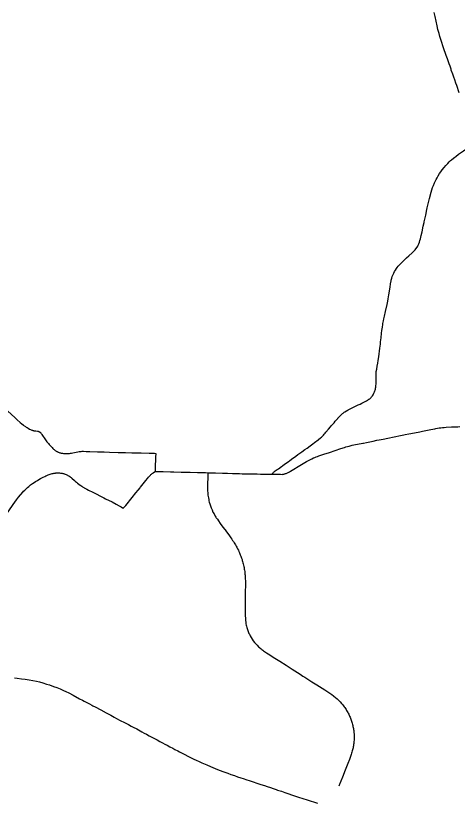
# Model space of a CAD drawing. Extents: x 1761803 to 2441803, y 509895 to 949895.
# Drawn here: x 2218076 to 2230200, y 824764 to 846310 of the extents above; entities that cross this region are included whole.
import ezdxf

# ---------------------------------------------------------------- set-up
doc = ezdxf.new("R2010")
doc.units = 0
for name, color, linetype in [('GM_X_Minor_Lake', 7, 'Continuous'), ('GM_X_Minor_River', 7, 'Continuous'), ('GM_X_Minor_River_Text', 7, 'Continuous')]:
    doc.layers.add(name, color=color, linetype=linetype)

msp = doc.modelspace()

# ---------------------------------------------------------------- linework, layer by layer
at = {"layer": 'GM_X_Minor_Lake'}
for points in [[(2217542, 835756), (2217622, 835680), (2217625, 835677), (2217789, 835522), (2217853, 835461), (2218057, 835266), (2218114, 835216), (2218194, 835143), (2218244, 835101), (2218281, 835072), (2218285, 835069), (2218342, 835029), (2218362, 835015), (2218389, 834999), (2218418, 834982), (2218456, 834960), (2218486, 834945), (2218502, 834938), (2218515, 834932), (2218525, 834928), (2218535, 834924), (2218545, 834921), (2218552, 834920)], [(2218552, 834920), (2218554, 834919), (2218564, 834917), (2218574, 834914), (2218585, 834912), (2218598, 834910), (2218612, 834909), (2218631, 834906), (2218673, 834902), (2218686, 834900), (2218694, 834898), (2218702, 834896), (2218710, 834893), (2218717, 834889), (2218724, 834885), (2218731, 834881), (2218739, 834875), (2218746, 834869), (2218754, 834861), (2218762, 834853), (2218770, 834843), (2218781, 834828), (2218792, 834813), (2218813, 834783), (2218832, 834753), (2218856, 834718), (2218891, 834667), (2218916, 834632), (2218934, 834609), (2218952, 834586), (2218972, 834562), (2218992, 834538), (2219016, 834513), (2219041, 834485), (2219056, 834469), (2219075, 834450), (2219096, 834429), (2219118, 834409), (2219132, 834396), (2219148, 834383), (2219161, 834373), (2219174, 834363), (2219189, 834354), (2219202, 834345), (2219213, 834339), (2219226, 834333), (2219239, 834326), (2219253, 834321), (2219268, 834315), (2219284, 834310), (2219302, 834305), (2219321, 834301), (2219341, 834297), (2219362, 834293), (2219384, 834290), (2219405, 834287), (2219426, 834285), (2219444, 834284), (2219463, 834283), (2219483, 834283)], [(2219483, 834283), (2219508, 834284), (2219532, 834287), (2219557, 834290), (2219582, 834294), (2219611, 834299), (2219647, 834307), (2219691, 834317), (2219739, 834327), (2219781, 834335), (2219815, 834340), (2219848, 834344), (2219873, 834346), (2219898, 834347), (2219940, 834347), (2220015, 834345)], [(2220015, 834345), (2220110, 834341), (2220319, 834335), (2220489, 834330), (2220506, 834329), (2220652, 834326), (2220888, 834318), (2220969, 834316), (2221094, 834312), (2221268, 834308), (2221407, 834305)], [(2221407, 834305), (2221435, 834304), (2221444, 834304), (2221523, 834302), (2221736, 834297), (2221884, 834293), (2221919, 834292)], [(2221919, 834292), (2221914, 834184), (2221911, 834091), (2221910, 834043), (2221909, 834026), (2221908, 833958), (2221906, 833870), (2221904, 833797)], [(2223353, 833761), (2223347, 833575), (2223346, 833507), (2223344, 833445), (2223343, 833397), (2223342, 833360), (2223342, 833324), (2223343, 833303)], [(2223343, 833303), (2223344, 833263), (2223348, 833210), (2223351, 833174), (2223354, 833142), (2223359, 833108), (2223365, 833067), (2223374, 833021), (2223381, 832987), (2223391, 832950), (2223405, 832903), (2223421, 832851), (2223441, 832797), (2223466, 832738), (2223492, 832681), (2223521, 832627), (2223554, 832571), (2223573, 832540)], [(2223573, 832540), (2223583, 832524), (2223612, 832480), (2223641, 832437), (2223694, 832363), (2223765, 832263), (2223815, 832197), (2223823, 832187), (2223861, 832135), (2223926, 832050), (2223961, 832003), (2223984, 831970), (2223985, 831968), (2224009, 831934), (2224032, 831900), (2224053, 831870), (2224074, 831838), (2224093, 831807), (2224112, 831776), (2224129, 831747), (2224146, 831716), (2224170, 831673), (2224189, 831631), (2224203, 831600), (2224220, 831560), (2224231, 831533), (2224242, 831505), (2224256, 831471), (2224269, 831438), (2224278, 831411), (2224289, 831379), (2224298, 831349), (2224307, 831319), (2224316, 831287), (2224324, 831255), (2224332, 831222), (2224339, 831189), (2224346, 831154), (2224353, 831113), (2224358, 831082), (2224363, 831049), (2224367, 831015), (2224371, 830977), (2224374, 830947), (2224376, 830915), (2224378, 830879), (2224380, 830840), (2224381, 830796), (2224381, 830748), (2224381, 830688), (2224381, 830617), (2224380, 830547), (2224379, 830459), (2224378, 830392), (2224378, 830326), (2224376, 830221), (2224376, 830055), (2224375, 830022), (2224376, 829904), (2224378, 829829), (2224381, 829764), (2224386, 829699), (2224391, 829653), (2224394, 829631), (2224398, 829608), (2224405, 829576), (2224413, 829544), (2224422, 829511), (2224429, 829484), (2224438, 829456), (2224448, 829428), (2224459, 829401), (2224470, 829374), (2224481, 829349), (2224492, 829326), (2224515, 829279), (2224541, 829234), (2224569, 829190), (2224600, 829144), (2224632, 829102), (2224666, 829063), (2224704, 829022), (2224746, 828981), (2224767, 828962), (2224790, 828942), (2224814, 828922), (2224838, 828903), (2224859, 828886), (2224882, 828869), (2224906, 828852), (2224931, 828835), (2224966, 828811), (2225005, 828787), (2225188, 828671), (2225326, 828582), (2225500, 828471), (2225670, 828363), (2225884, 828225), (2225962, 828176), (2226015, 828143), (2226152, 828056), (2226208, 828020), (2226345, 827935), (2226566, 827796), (2226643, 827747), (2226703, 827708), (2226753, 827673), (2226801, 827636), (2226811, 827628)], [(2226811, 827628), (2226855, 827591), (2226902, 827550), (2226946, 827509), (2226987, 827466), (2227025, 827424), (2227058, 827387), (2227077, 827361), (2227096, 827335), (2227113, 827311), (2227114, 827311), (2227130, 827285), (2227146, 827258), (2227162, 827233), (2227178, 827206), (2227193, 827179), (2227206, 827154), (2227219, 827129), (2227232, 827102), (2227244, 827075), (2227256, 827047), (2227269, 827017), (2227278, 826992), (2227288, 826964), (2227298, 826935), (2227307, 826907), (2227315, 826878), (2227323, 826850), (2227330, 826823), (2227336, 826795), (2227342, 826767), (2227348, 826736), (2227352, 826707), (2227357, 826678), (2227360, 826648), (2227363, 826618), (2227365, 826595), (2227367, 826572), (2227368, 826544), (2227368, 826515), (2227368, 826483), (2227367, 826446), (2227366, 826413), (2227364, 826380), (2227361, 826352), (2227358, 826324), (2227354, 826293), (2227349, 826261), (2227344, 826233), (2227339, 826206), (2227332, 826178), (2227325, 826148), (2227317, 826119), (2227308, 826087), (2227298, 826056), (2227288, 826024), (2227269, 825968), (2227237, 825884), (2227194, 825774), (2227140, 825638), (2227104, 825547), (2227063, 825441), (2226987, 825248), (2226977, 825223), (2226949, 825152)]]:
    msp.add_lwpolyline(points, dxfattribs=at)
at = {"layer": 'GM_X_Minor_River'}
for points in [[(2230252, 844192), (2230183, 844394), (2230160, 844459), (2230130, 844546), (2230106, 844617), (2230077, 844701), (2230036, 844818), (2230032, 844832), (2230028, 844843), (2230001, 844921), (2229979, 844986), (2229949, 845069), (2229930, 845122), (2229896, 845218), (2229825, 845426), (2229757, 845631), (2229725, 845734), (2229699, 845822), (2229669, 845933), (2229644, 846035), (2229617, 846158), (2229590, 846284), (2229569, 846394)], [(2218041, 828123), (2218116, 828117), (2218236, 828104), (2218340, 828090), (2218447, 828072), (2218547, 828054), (2218649, 828032), (2218726, 828013), (2218824, 827987), (2218921, 827958), (2219005, 827931), (2219117, 827893), (2219206, 827859), (2219296, 827821), (2219389, 827780), (2219449, 827752), (2219531, 827712), (2219650, 827650), (2219830, 827555), (2219912, 827513), (2219958, 827488), (2220103, 827412), (2220166, 827378), (2220196, 827362), (2220262, 827327), (2220416, 827245), (2220560, 827167), (2220684, 827101), (2220777, 827051), (2220846, 827014), (2220948, 826960), (2221067, 826898), (2221171, 826842), (2221246, 826802), (2221301, 826773), (2221397, 826723), (2221539, 826647), (2221606, 826612), (2221663, 826581), (2221742, 826539), (2221817, 826499), (2221889, 826461), (2221961, 826422), (2222034, 826383), (2222106, 826344), (2222170, 826310), (2222236, 826274), (2222311, 826234), (2222389, 826192), (2222448, 826162), (2222529, 826119), (2222570, 826098), (2222668, 826046), (2222858, 825949), (2222946, 825905), (2223047, 825856), (2223091, 825835), (2223190, 825791), (2223319, 825734), (2223422, 825690), (2223552, 825635), (2223659, 825593), (2223788, 825545), (2223899, 825505), (2223979, 825476), (2224079, 825441), (2224162, 825412), (2224256, 825382), (2224324, 825359), (2224421, 825326), (2224489, 825304), (2224807, 825200), (2224904, 825168), (2224982, 825143), (2225069, 825113), (2225141, 825090), (2225225, 825062), (2225268, 825047), (2225371, 825012), (2225464, 824981), (2225760, 824882), (2225844, 824855), (2226074, 824778), (2226358, 824685)]]:
    msp.add_lwpolyline(points, dxfattribs=at)
at = {"layer": 'GM_X_Minor_River_Text'}
for points in [[(2230133, 842428), (2230157, 842446), (2230236, 842504), (2230244, 842510), (2230264, 842524), (2230370, 842599), (2230564, 842733), (2230625, 842776)], [(2229746, 842020), (2229749, 842024), (2229788, 842077), (2229839, 842142), (2229886, 842197), (2229937, 842253), (2229981, 842297), (2230016, 842331), (2230043, 842356), (2230092, 842395), (2230133, 842428)], [(2229746, 842020), (2229749, 842024), (2229788, 842077), (2229839, 842142), (2229886, 842197), (2229937, 842253), (2229981, 842297), (2230016, 842331), (2230043, 842356), (2230092, 842395), (2230133, 842428)], [(2229434, 841293), (2229479, 841464), (2229499, 841530), (2229520, 841589), (2229543, 841647), (2229576, 841719), (2229621, 841813), (2229643, 841854), (2229676, 841911), (2229714, 841973), (2229746, 842020)], [(2229367, 840988), (2229377, 841037), (2229417, 841217), (2229434, 841293)], [(2229291, 840648), (2229332, 840832), (2229367, 840988)], [(2228416, 839147), (2228431, 839185), (2228454, 839236), (2228479, 839286), (2228502, 839326), (2228527, 839365), (2228550, 839397), (2228577, 839431), (2228612, 839470), (2228657, 839517), (2228719, 839577), (2228808, 839659), (2228873, 839719), (2228963, 839801), (2228995, 839833), (2229040, 839881), (2229063, 839909), (2229094, 839950), (2229113, 839981), (2229130, 840012), (2229144, 840045), (2229161, 840091), (2229176, 840134), (2229189, 840182), (2229211, 840274), (2229234, 840376), (2229266, 840531), (2229288, 840630), (2229291, 840648)], [(2228416, 839147), (2228431, 839185), (2228454, 839236), (2228479, 839286), (2228502, 839326), (2228527, 839365), (2228550, 839397), (2228577, 839431), (2228612, 839470), (2228657, 839517), (2228719, 839577), (2228808, 839659), (2228873, 839719), (2228963, 839801), (2228995, 839833), (2229040, 839881), (2229063, 839909), (2229094, 839950), (2229113, 839981), (2229130, 840012), (2229144, 840045), (2229161, 840091), (2229176, 840134), (2229189, 840182), (2229211, 840274), (2229234, 840376), (2229266, 840531), (2229288, 840630), (2229291, 840648)], [(2228152, 837826), (2228157, 837853), (2228165, 837895), (2228174, 837933), (2228186, 837989), (2228202, 838062), (2228229, 838183), (2228273, 838381), (2228292, 838474), (2228305, 838538), (2228323, 838644), (2228345, 838796), (2228354, 838866), (2228366, 838940), (2228375, 838999), (2228381, 839024), (2228386, 839047), (2228400, 839101), (2228415, 839145), (2228416, 839147)], [(2228152, 837826), (2228157, 837853), (2228165, 837895), (2228174, 837933), (2228186, 837989), (2228202, 838062), (2228229, 838183), (2228273, 838381), (2228292, 838474), (2228305, 838538), (2228323, 838644), (2228345, 838796), (2228354, 838866), (2228366, 838940), (2228375, 838999), (2228381, 839024), (2228386, 839047), (2228400, 839101), (2228415, 839145), (2228416, 839147)], [(2226923, 835258), (2226948, 835285), (2226975, 835313), (2227010, 835346), (2227034, 835368), (2227052, 835385), (2227067, 835398), (2227079, 835408), (2227093, 835418), (2227111, 835431), (2227156, 835458), (2227174, 835468), (2227205, 835485), (2227240, 835504), (2227294, 835531), (2227387, 835578), (2227475, 835620), (2227529, 835646), (2227577, 835670), (2227634, 835699), (2227691, 835728), (2227708, 835737), (2227731, 835749), (2227750, 835760), (2227761, 835768), (2227772, 835775), (2227785, 835784), (2227796, 835793), (2227807, 835801), (2227832, 835824), (2227846, 835839), (2227858, 835854), (2227873, 835874), (2227887, 835895), (2227898, 835913), (2227913, 835941), (2227930, 835985), (2227937, 836008), (2227943, 836029), (2227950, 836054), (2227955, 836079), (2227960, 836105), (2227964, 836129), (2227967, 836159), (2227969, 836188), (2227971, 836215), (2227971, 836252), (2227972, 836275), (2227971, 836300), (2227971, 836326), (2227969, 836402), (2227969, 836413), (2227969, 836423), (2227969, 836444), (2227970, 836466), (2227972, 836489), (2227975, 836514), (2227977, 836535), (2227988, 836606), (2228001, 836687), (2228014, 836767), (2228027, 836844), (2228042, 836944), (2228055, 837026), (2228065, 837097), (2228075, 837178), (2228081, 837234), (2228088, 837292), (2228095, 837355), (2228108, 837466), (2228121, 837590), (2228130, 837661), (2228142, 837760), (2228152, 837826)], [(2226923, 835258), (2226948, 835285), (2226975, 835313), (2227010, 835346), (2227034, 835368), (2227052, 835385), (2227067, 835398), (2227079, 835408), (2227093, 835418), (2227111, 835431), (2227156, 835458), (2227174, 835468), (2227205, 835485), (2227240, 835504), (2227294, 835531), (2227387, 835578), (2227475, 835620), (2227529, 835646), (2227577, 835670), (2227634, 835699), (2227691, 835728), (2227708, 835737), (2227731, 835749), (2227750, 835760), (2227761, 835768), (2227772, 835775), (2227785, 835784), (2227796, 835793), (2227807, 835801), (2227832, 835824), (2227846, 835839), (2227858, 835854), (2227873, 835874), (2227887, 835895), (2227898, 835913), (2227913, 835941), (2227930, 835985), (2227937, 836008), (2227943, 836029), (2227950, 836054), (2227955, 836079), (2227960, 836105), (2227964, 836129), (2227967, 836159), (2227969, 836188), (2227971, 836215), (2227971, 836252), (2227972, 836275), (2227971, 836300), (2227971, 836326), (2227969, 836402), (2227969, 836413), (2227969, 836423), (2227969, 836444), (2227970, 836466), (2227972, 836489), (2227975, 836514), (2227977, 836535), (2227988, 836606), (2228001, 836687), (2228014, 836767), (2228027, 836844), (2228042, 836944), (2228055, 837026), (2228065, 837097), (2228075, 837178), (2228081, 837234), (2228088, 837292), (2228095, 837355), (2228108, 837466), (2228121, 837590), (2228130, 837661), (2228142, 837760), (2228152, 837826)], [(2226383, 834667), (2226392, 834674), (2226445, 834717), (2226470, 834737), (2226496, 834763), (2226524, 834792), (2226543, 834814), (2226575, 834850), (2226594, 834873), (2226665, 834958), (2226720, 835022), (2226740, 835046), (2226768, 835079), (2226797, 835112), (2226815, 835132), (2226847, 835171), (2226880, 835211), (2226900, 835233), (2226917, 835252), (2226923, 835258)], [(2226383, 834667), (2226392, 834674), (2226445, 834717), (2226470, 834737), (2226496, 834763), (2226524, 834792), (2226543, 834814), (2226575, 834850), (2226594, 834873), (2226665, 834958), (2226720, 835022), (2226740, 835046), (2226768, 835079), (2226797, 835112), (2226815, 835132), (2226847, 835171), (2226880, 835211), (2226900, 835233), (2226917, 835252), (2226923, 835258)], [(2228052, 834662), (2228167, 834685), (2228290, 834710), (2228639, 834780), (2228732, 834798), (2228765, 834805), (2228868, 834826), (2229025, 834857), (2229167, 834885), (2229248, 834901), (2229475, 834947), (2229585, 834969)], [(2228052, 834662), (2228167, 834685), (2228290, 834710), (2228639, 834780), (2228732, 834798), (2228765, 834805), (2228868, 834826), (2229025, 834857), (2229167, 834885), (2229248, 834901), (2229475, 834947), (2229585, 834969)], [(2229585, 834969), (2229611, 834974), (2229659, 834982), (2229705, 834990), (2229747, 834996), (2229751, 834996), (2229792, 835002), (2229838, 835006), (2229891, 835011), (2230045, 835018), (2230216, 835023), (2230267, 835025)], [(2225112, 833719), (2225119, 833731), (2225128, 833742), (2225146, 833761), (2225157, 833772), (2225173, 833786), (2225204, 833810), (2225253, 833845), (2225290, 833871), (2225378, 833933), (2225397, 833947), (2225458, 833991), (2225499, 834022), (2225566, 834070), (2225589, 834086), (2225648, 834129), (2225714, 834178), (2225731, 834191), (2225763, 834214), (2225821, 834256), (2225930, 834332), (2226015, 834393), (2226076, 834437), (2226159, 834497), (2226238, 834555), (2226284, 834590), (2226379, 834664), (2226383, 834667)], [(2225112, 833719), (2225119, 833731), (2225128, 833742), (2225146, 833761), (2225157, 833772), (2225173, 833786), (2225204, 833810), (2225253, 833845), (2225290, 833871), (2225378, 833933), (2225397, 833947), (2225458, 833991), (2225499, 834022), (2225566, 834070), (2225589, 834086), (2225648, 834129), (2225714, 834178), (2225731, 834191), (2225763, 834214), (2225821, 834256), (2225930, 834332), (2226015, 834393), (2226076, 834437), (2226159, 834497), (2226238, 834555), (2226284, 834590), (2226379, 834664), (2226383, 834667)], [(2227608, 834572), (2227624, 834575), (2227707, 834592), (2227887, 834629), (2227990, 834650), (2228052, 834662)], [(2227608, 834572), (2227624, 834575), (2227707, 834592), (2227887, 834629), (2227990, 834650), (2228052, 834662)], [(2225618, 833804), (2225920, 833985), (2226059, 834065), (2226166, 834122), (2226208, 834143), (2226252, 834164), (2226288, 834179), (2226322, 834193), (2226362, 834209), (2226399, 834222), (2226533, 834268), (2226688, 834319), (2226847, 834371), (2226999, 834421), (2227102, 834454), (2227144, 834467), (2227190, 834481), (2227225, 834491), (2227227, 834491), (2227263, 834501), (2227315, 834513), (2227363, 834523), (2227608, 834572)], [(2225618, 833804), (2225920, 833985), (2226059, 834065), (2226166, 834122), (2226208, 834143), (2226252, 834164), (2226288, 834179), (2226322, 834193), (2226362, 834209), (2226399, 834222), (2226533, 834268), (2226688, 834319), (2226847, 834371), (2226999, 834421), (2227102, 834454), (2227144, 834467), (2227190, 834481), (2227225, 834491), (2227227, 834491), (2227263, 834501), (2227315, 834513), (2227363, 834523), (2227608, 834572)], [(2225112, 833719), (2225136, 833718), (2225269, 833717), (2225343, 833716), (2225393, 833715), (2225413, 833716), (2225430, 833719), (2225445, 833722), (2225460, 833726), (2225481, 833734), (2225502, 833742), (2225522, 833751), (2225540, 833760), (2225590, 833787), (2225618, 833804)], [(2225112, 833719), (2225136, 833718), (2225269, 833717), (2225343, 833716), (2225393, 833715), (2225413, 833716), (2225430, 833719), (2225445, 833722), (2225460, 833726), (2225481, 833734), (2225502, 833742), (2225522, 833751), (2225540, 833760), (2225590, 833787), (2225618, 833804)], [(2218623, 833520), (2218672, 833550), (2218714, 833575), (2218757, 833599), (2218794, 833619), (2218832, 833639), (2218872, 833658), (2218907, 833674), (2218935, 833686), (2218964, 833698), (2218994, 833708), (2219023, 833718), (2219052, 833727), (2219079, 833735), (2219106, 833741), (2219127, 833746), (2219146, 833749), (2219164, 833751), (2219179, 833753), (2219199, 833754), (2219223, 833754), (2219250, 833754)], [(2218623, 833520), (2218672, 833550), (2218714, 833575), (2218757, 833599), (2218794, 833619), (2218832, 833639), (2218872, 833658), (2218907, 833674), (2218935, 833686), (2218964, 833698), (2218994, 833708), (2219023, 833718), (2219052, 833727), (2219079, 833735), (2219106, 833741), (2219127, 833746), (2219146, 833749), (2219164, 833751), (2219179, 833753), (2219199, 833754), (2219223, 833754), (2219250, 833754)], [(2219250, 833754), (2219278, 833753), (2219304, 833751), (2219328, 833748), (2219350, 833745), (2219369, 833741), (2219392, 833735), (2219414, 833727), (2219422, 833724)], [(2219250, 833754), (2219278, 833753), (2219304, 833751), (2219328, 833748), (2219350, 833745), (2219369, 833741), (2219392, 833735), (2219414, 833727), (2219422, 833724)], [(2219422, 833724), (2219435, 833719), (2219457, 833710), (2219480, 833700), (2219497, 833691), (2219511, 833684), (2219521, 833678), (2219532, 833672), (2219544, 833664), (2219553, 833659), (2219563, 833652), (2219578, 833642), (2219596, 833627), (2219617, 833608), (2219691, 833542), (2219720, 833517), (2219746, 833496), (2219766, 833479), (2219777, 833470)], [(2219422, 833724), (2219435, 833719), (2219457, 833710), (2219480, 833700), (2219497, 833691), (2219511, 833684), (2219521, 833678), (2219532, 833672), (2219544, 833664), (2219553, 833659), (2219563, 833652), (2219578, 833642), (2219596, 833627), (2219617, 833608), (2219691, 833542), (2219720, 833517), (2219746, 833496), (2219766, 833479), (2219777, 833470)], [(2221502, 833362), (2221648, 833544), (2221693, 833600), (2221726, 833641), (2221742, 833659), (2221758, 833678), (2221774, 833694), (2221790, 833710), (2221807, 833724), (2221823, 833737), (2221838, 833748), (2221852, 833757), (2221887, 833782), (2221904, 833797)], [(2221502, 833362), (2221648, 833544), (2221693, 833600), (2221726, 833641), (2221742, 833659), (2221758, 833678), (2221774, 833694), (2221790, 833710), (2221807, 833724), (2221823, 833737), (2221838, 833748), (2221852, 833757), (2221887, 833782), (2221904, 833797)], [(2221904, 833797), (2222123, 833792), (2222329, 833786), (2222384, 833784), (2222420, 833783), (2222621, 833778), (2222830, 833773), (2222863, 833773), (2223071, 833768), (2223272, 833764), (2223290, 833763), (2223353, 833761)], [(2221904, 833797), (2222123, 833792), (2222329, 833786), (2222384, 833784), (2222420, 833783), (2222621, 833778), (2222830, 833773), (2222863, 833773), (2223071, 833768), (2223272, 833764), (2223290, 833763), (2223353, 833761)], [(2223353, 833761), (2223432, 833758), (2223557, 833753), (2223752, 833748), (2223840, 833746), (2223890, 833744), (2224030, 833740), (2224079, 833739), (2224221, 833735), (2224289, 833733), (2224318, 833733), (2224522, 833729), (2224702, 833725), (2224797, 833724), (2224894, 833722), (2225074, 833719), (2225112, 833719)], [(2223353, 833761), (2223432, 833758), (2223557, 833753), (2223752, 833748), (2223840, 833746), (2223890, 833744), (2224030, 833740), (2224079, 833739), (2224221, 833735), (2224289, 833733), (2224318, 833733), (2224522, 833729), (2224702, 833725), (2224797, 833724), (2224894, 833722), (2225074, 833719), (2225112, 833719)], [(2218269, 833225), (2218292, 833249), (2218328, 833285), (2218364, 833319), (2218402, 833353), (2218434, 833383), (2218462, 833405), (2218486, 833423), (2218536, 833462), (2218584, 833495), (2218623, 833520)], [(2218269, 833225), (2218292, 833249), (2218328, 833285), (2218364, 833319), (2218402, 833353), (2218434, 833383), (2218462, 833405), (2218486, 833423), (2218536, 833462), (2218584, 833495), (2218623, 833520)], [(2219777, 833470), (2219810, 833444), (2219817, 833438), (2219862, 833406), (2219889, 833387), (2219910, 833373), (2219932, 833359), (2219946, 833351), (2219960, 833343), (2219996, 833324), (2220032, 833305), (2220078, 833282), (2220190, 833224), (2220496, 833070), (2220544, 833046), (2220720, 832957), (2220837, 832898), (2220917, 832853), (2220970, 832822), (2221011, 832798), (2221030, 832783)], [(2219777, 833470), (2219810, 833444), (2219817, 833438), (2219862, 833406), (2219889, 833387), (2219910, 833373), (2219932, 833359), (2219946, 833351), (2219960, 833343), (2219996, 833324), (2220032, 833305), (2220078, 833282), (2220190, 833224), (2220496, 833070), (2220544, 833046), (2220720, 832957), (2220837, 832898), (2220917, 832853), (2220970, 832822), (2221011, 832798), (2221030, 832783)], [(2217343, 831964), (2217402, 832042), (2217525, 832213), (2217587, 832302), (2217644, 832383), (2217700, 832459), (2217884, 832715), (2218006, 832884), (2218052, 832951), (2218098, 833012), (2218152, 833084), (2218269, 833225)], [(2217343, 831964), (2217402, 832042), (2217525, 832213), (2217587, 832302), (2217644, 832383), (2217700, 832459), (2217884, 832715), (2218006, 832884), (2218052, 832951), (2218098, 833012), (2218152, 833084), (2218269, 833225)], [(2221030, 832783), (2221097, 832860), (2221133, 832905), (2221233, 833030), (2221236, 833033), (2221277, 833083), (2221373, 833203), (2221375, 833206), (2221440, 833285), (2221489, 833345), (2221502, 833362)], [(2221030, 832783), (2221097, 832860), (2221133, 832905), (2221233, 833030), (2221236, 833033), (2221277, 833083), (2221373, 833203), (2221375, 833206), (2221440, 833285), (2221489, 833345), (2221502, 833362)]]:
    msp.add_lwpolyline(points, dxfattribs=at)

doc.saveas('drawing.dxf')
